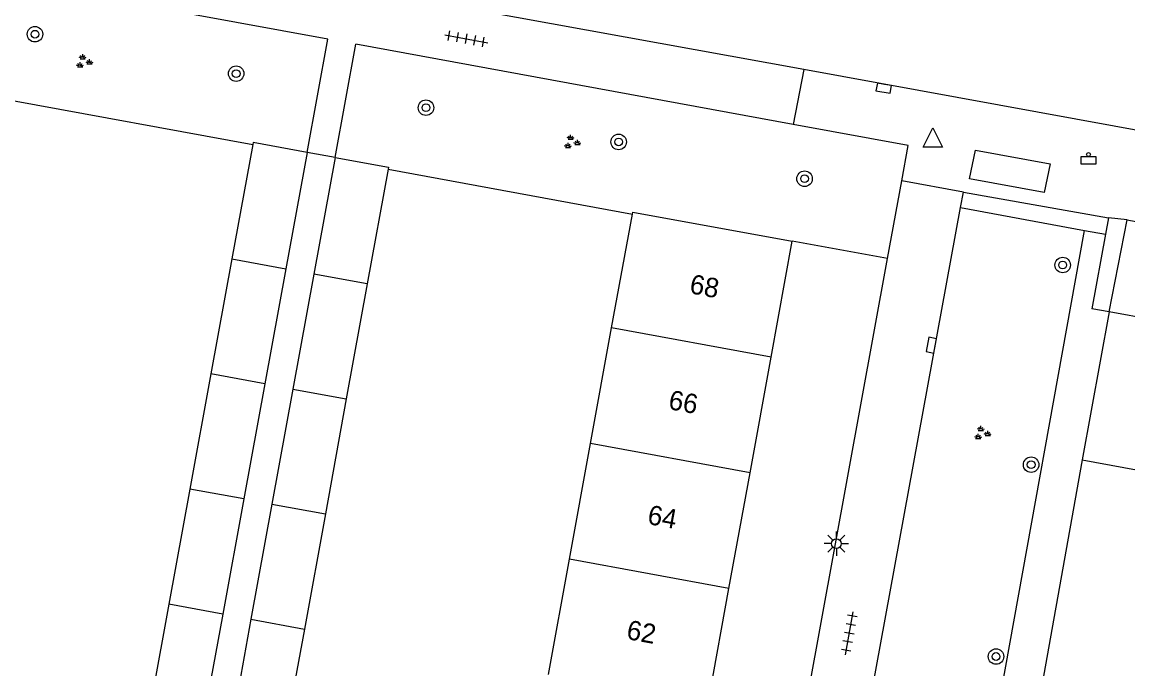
# Model space of a CAD drawing. Extents: x 133000 to 136000, y 400500 to 403500.
# Drawn here: x 133410.3 to 133467.4, y 400578.5 to 400611.9 of the extents above; entities that cross this region are included whole.
import ezdxf

# ---------------------------------------------------------------- set-up
doc = ezdxf.new("R2010")
doc.units = 0
for name, color, linetype in [('gg-afsc-muur', 7, 'Continuous'), ('gg-anno-huisnummerreeks BGT', 7, 'Continuous'), ('gg-bbg-abri', 7, 'Continuous'), ('gg-bbg-bijgebouw', 7, 'Continuous'), ('gg-bbg-gedigitaliseerde bebouwing', 7, 'Continuous'), ('gg-bbg-hoofdgebouw', 7, 'Continuous'), ('gg-bbg-tussenscheiding', 7, 'Continuous'), ('gg-knt-verharding', 7, 'Continuous'), ('gg-knt-verharding nz', 7, 'Continuous'), ('gt-grn-groengrens', 7, 'Continuous'), ('gt-grn-weggrens', 7, 'Continuous'), ('gt-symb-afvalbak', 7, 'Continuous'), ('gt-symb-boom', 7, 'Continuous'), ('gt-symb-groenvak', 7, 'Continuous'), ('gt-symb-kolk', 7, 'Continuous'), ('gt-symb-lichtmast', 7, 'Continuous'), ('gt-symb-tegel verharding', 7, 'Continuous'), ('gt-symb-waterafsluiter', 7, 'Continuous')]:
    doc.layers.add(name, color=color, linetype=linetype)

# ---------------------------------------------------------------- blocks, each defined once
blk = doc.blocks.new('gt0-BOOM')
at = {"layer": 'gt-symb-boom'}
for radius in [0.4, 0.2]:
    blk.add_circle((0, 0), radius, dxfattribs=at)
blk = doc.blocks.new('gt0-TEG1')
at = {"layer": 'gt-symb-tegel verharding'}
for p, q in [((-1.125, 0), (1.125, 0)), ((-0.9, -0.25), (-0.9, 0.25)), ((-0.45, -0.25), (-0.45, 0.25)), ((0, -0.25), (0, 0.25)), ((0.45, -0.25), (0.45, 0.25)), ((0.9, -0.25), (0.9, 0.25))]:
    blk.add_line(p, q, dxfattribs=at)
blk = doc.blocks.new('gt0-LMAST')
at = {"layer": 'gt-symb-lichtmast'}
for p, q in [((-0.005, 0.246), (-0.005, 0.621)), ((-0.182, 0.173), (-0.447, 0.438)), ((0.172, 0.173), (0.437, 0.438)), ((-0.255, -0.004), (-0.63, -0.004)), ((-0.182, -0.181), (-0.447, -0.446)), ((-0.005, -0.254), (-0.005, -0.629)), ((0.437, -0.446), (0.172, -0.181)), ((0.245, -0.004), (0.62, -0.004))]:
    blk.add_line(p, q, dxfattribs=at)
blk.add_circle((-0.005, -0.004), 0.25, dxfattribs=at)
blk = doc.blocks.new('gt0-GRVAK')
at = {"layer": 'gt-symb-groenvak'}
for p, q in [((-0.11, 0.189), (-0.228, 0.24)), ((-0.182, 0.153), (0.088, 0.153)), ((-0.091, 0.211), (-0.156, 0.322)), ((-0.047, 0.214), (-0.047, 0.393)), ((-0.004, 0.211), (0.061, 0.322)), ((0.015, 0.189), (0.133, 0.24)), ((0.262, -0.052), (0.197, 0.059)), ((0.305, -0.049), (0.305, 0.13)), ((0.349, -0.052), (0.414, 0.059)), ((-0.245, -0.228), (-0.363, -0.177)), ((-0.318, -0.264), (-0.047, -0.264)), ((-0.226, -0.206), (-0.291, -0.095)), ((-0.183, -0.203), (-0.183, -0.024)), ((-0.139, -0.206), (-0.074, -0.095)), ((-0.12, -0.228), (-0.002, -0.177)), ((0.243, -0.074), (0.125, -0.023)), ((0.17, -0.11), (0.441, -0.11)), ((0.368, -0.074), (0.486, -0.023))]:
    blk.add_line(p, q, dxfattribs=at)
blk = doc.blocks.new('gt0-KOLK')
at = {"layer": 'gt-symb-kolk'}
blk.add_lwpolyline([(0, 0), (0.375, 0), (0.375, 0.4), (-0.375, 0.4), (-0.375, 0), (0, 0)], dxfattribs=at)
blk = doc.blocks.new('gt0-ABAK')
at = {"layer": 'gt-symb-afvalbak'}
blk.add_lwpolyline([(0.375, -0.5), (-0.375, -0.5), (-0.375, -0.1), (0.375, -0.1)], close=True, dxfattribs=at)
blk.add_circle((0, 0), 0.1, dxfattribs=at)
blk = doc.blocks.new('gt0-WAFSL')
at = {"layer": 'gt-symb-waterafsluiter'}
for p, q in [((-0.5, -0.333), (0, 0.667)), ((0, 0.667), (0.5, -0.333)), ((0.5, -0.333), (-0.5, -0.333))]:
    blk.add_line(p, q, dxfattribs=at)

msp = doc.modelspace()

# ---------------------------------------------------------------- linework, layer by layer
at = {"layer": 'gg-afsc-muur'}
for p, q in [((133409.812, 400607.851), (133422.201, 400605.581)), ((133429.191, 400604.301), (133441.79, 400601.989)), ((133465, 400589.311), (133463, 400578.16))]:
    msp.add_line(p, q, dxfattribs=at)
at = {"layer": 'gg-bbg-abri'}
msp.add_lwpolyline([(133459.188, 400603.803), (133459.491, 400605.285), (133463.34, 400604.58), (133463.037, 400603.098), (133459.188, 400603.803)], dxfattribs=at)
at = {"layer": 'gg-bbg-bijgebouw'}
for p, q in [((133422.201, 400605.581), (133421.122, 400599.672)), ((133425.02, 400605.17), (133423.919, 400599.157)), ((133426.46, 400604.91), (133425.362, 400598.891)), ((133429.191, 400604.301), (133428.113, 400598.384)), ((133421.122, 400599.672), (133420.04, 400593.741)), ((133423.919, 400599.157), (133422.832, 400593.226)), ((133425.362, 400598.891), (133424.279, 400592.96)), ((133428.113, 400598.384), (133427.032, 400592.453)), ((133420.04, 400593.741), (133418.957, 400587.809)), ((133422.832, 400593.226), (133421.746, 400587.295)), ((133424.279, 400592.96), (133423.197, 400587.029)), ((133427.032, 400592.453), (133425.951, 400586.521)), ((133418.957, 400587.809), (133417.874, 400581.877)), ((133421.746, 400587.295), (133420.66, 400581.364)), ((133423.197, 400587.029), (133422.114, 400581.096)), ((133425.951, 400586.521), (133424.87, 400580.588)), ((133417.874, 400581.877), (133416.791, 400575.945)), ((133420.66, 400581.364), (133419.573, 400575.432)), ((133422.114, 400581.096), (133421.032, 400575.163)), ((133424.87, 400580.588), (133423.789, 400574.655))]:
    msp.add_line(p, q, dxfattribs=at)
for points in [[(133425.02, 400605.17), (133422.22, 400605.68), (133422.201, 400605.581)], [(133426.46, 400604.91), (133429.21, 400604.4), (133429.191, 400604.301)]]:
    msp.add_lwpolyline(points, dxfattribs=at)
at = {"layer": 'gg-bbg-gedigitaliseerde bebouwing'}
for p, q in [((133440.719, 400596.124), (133441.79, 400601.989)), ((133441.79, 400601.989), (133441.809, 400602.093)), ((133439.631, 400590.162), (133440.719, 400596.124)), ((133438.542, 400584.199), (133439.631, 400590.162)), ((133437.454, 400578.236), (133438.542, 400584.199))]:
    msp.add_line(p, q, dxfattribs=at)
at = {"layer": 'gg-bbg-hoofdgebouw'}
for p, q in [((133441.809, 400602.093), (133450.04, 400600.59)), ((133448.948, 400594.609), (133450.04, 400600.59)), ((133466.39, 400596.94), (133465, 400589.311)), ((133472.564, 400595.812), (133466.39, 400596.94)), ((133447.86, 400588.647), (133448.948, 400594.609)), ((133465, 400589.311), (133471.161, 400588.185)), ((133446.771, 400582.684), (133447.86, 400588.647)), ((133445.683, 400576.721), (133446.771, 400582.684))]:
    msp.add_line(p, q, dxfattribs=at)
at = {"layer": 'gg-bbg-tussenscheiding'}
for p, q in [((133421.122, 400599.672), (133423.919, 400599.157)), ((133428.113, 400598.384), (133425.362, 400598.891)), ((133448.948, 400594.609), (133440.719, 400596.124)), ((133422.832, 400593.226), (133420.04, 400593.741)), ((133424.279, 400592.96), (133427.032, 400592.453)), ((133447.86, 400588.647), (133439.631, 400590.162)), ((133421.746, 400587.295), (133418.957, 400587.809)), ((133423.197, 400587.029), (133425.951, 400586.521)), ((133446.771, 400582.684), (133438.542, 400584.199)), ((133420.66, 400581.364), (133417.874, 400581.877)), ((133422.114, 400581.096), (133424.87, 400580.588))]:
    msp.add_line(p, q, dxfattribs=at)
at = {"layer": 'gg-knt-verharding'}
for p, q in [((133450.637, 400609.434), (133398.171, 400619.01)), ((133426.075, 400611.005), (133397.66, 400616.21)), ((133425.02, 400605.17), (133426.075, 400611.005)), ((133426.46, 400604.91), (133427.514, 400610.741)), ((133450.091, 400606.606), (133427.514, 400610.741)), ((133468.626, 400606.151), (133450.637, 400609.434)), ((133454.956, 400599.692), (133455.688, 400603.701)), ((133458.726, 400602.334), (133458.87, 400603.12)), ((133458.87, 400603.12), (133466.35, 400601.79)), ((133454.065, 400576.946), (133458.726, 400602.334)), ((133466.35, 400601.79), (133466.195, 400600.947)), ((133467.32, 400601.69), (133466.35, 400601.79)), ((133466.39, 400596.94), (133467.32, 400601.69)), ((133467.32, 400601.69), (133467.758, 400601.61)), ((133466.195, 400600.947), (133465.491, 400597.105)), ((133445.832, 400549.722), (133454.956, 400599.692))]:
    msp.add_line(p, q, dxfattribs=at)
msp.add_lwpolyline([(133455.688, 400603.701), (133456.02, 400605.52), (133450.091, 400606.606)], dxfattribs=at)
at = {"layer": 'gg-knt-verharding nz'}
for p, q in [((133450.637, 400609.434), (133450.091, 400606.606)), ((133458.87, 400603.12), (133455.688, 400603.701))]:
    msp.add_line(p, q, dxfattribs=at)
at = {"layer": 'gt-grn-groengrens'}
for p, q in [((133458.726, 400602.334), (133465.124, 400601.146)), ((133460.523, 400575.778), (133465.124, 400601.146)), ((133465.124, 400601.146), (133466.195, 400600.947)), ((133454.956, 400599.692), (133450.04, 400600.59))]:
    msp.add_line(p, q, dxfattribs=at)
at = {"layer": 'gt-grn-weggrens'}
for p, q in [((133426.46, 400604.91), (133425.02, 400605.17)), ((133466.39, 400596.94), (133465.491, 400597.105))]:
    msp.add_line(p, q, dxfattribs=at)

# ---------------------------------------------------------------- block references
at = {"layer": 'gt-symb-afvalbak'}
msp.add_blockref('gt0-ABAK', (133465.321, 400605.055), dxfattribs=at)
at = {"layer": 'gt-symb-boom'}
for p in [(133410.968, 400611.261), (133421.348, 400609.229), (133431.142, 400607.472), (133441.082, 400605.708), (133450.674, 400603.809), (133463.992, 400599.359), (133462.362, 400589.062), (133460.552, 400579.171)]:
    msp.add_blockref('gt0-BOOM', p, dxfattribs=at)
at = {"layer": 'gt-symb-groenvak'}
for p in [(133413.478, 400609.843), (133438.652, 400605.688), (133459.817, 400590.681)]:
    msp.add_blockref('gt0-GRVAK', p, dxfattribs=at)
at = {"layer": 'gt-symb-kolk'}
for p, rotation in [((133454.798, 400608.676), 169.67133472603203), ((133457.411, 400595.19), 79.56697526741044)]:
    msp.add_blockref('gt0-KOLK', p, dxfattribs=dict(at, rotation=rotation))
at = {"layer": 'gt-symb-lichtmast'}
msp.add_blockref('gt0-LMAST', (133452.321, 400584.997), dxfattribs=at)
at = {"layer": 'gt-symb-tegel verharding'}
for p, rotation in [((133433.218, 400611.028), -10.433024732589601), ((133452.98, 400580.374), 79.74640197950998)]:
    msp.add_blockref('gt0-TEG1', p, dxfattribs=dict(at, rotation=rotation))
at = {"layer": 'gt-symb-waterafsluiter'}
msp.add_blockref('gt0-WAFSL', (133457.293, 400605.762), dxfattribs=at)

# ---------------------------------------------------------------- texts
at = {"layer": 'gg-anno-huisnummerreeks BGT'}
for s, rotation, p in [('68', 349.6, (133444.695, 400597.912)), ('66', 349.6, (133443.605, 400591.94)), ('64', 349.6, (133442.523, 400586.014)), ('62', 349.7, (133441.442, 400580.082))]:
    msp.add_text(s, height=1, rotation=rotation, dxfattribs=at).set_placement(p)

doc.saveas('drawing.dxf')
